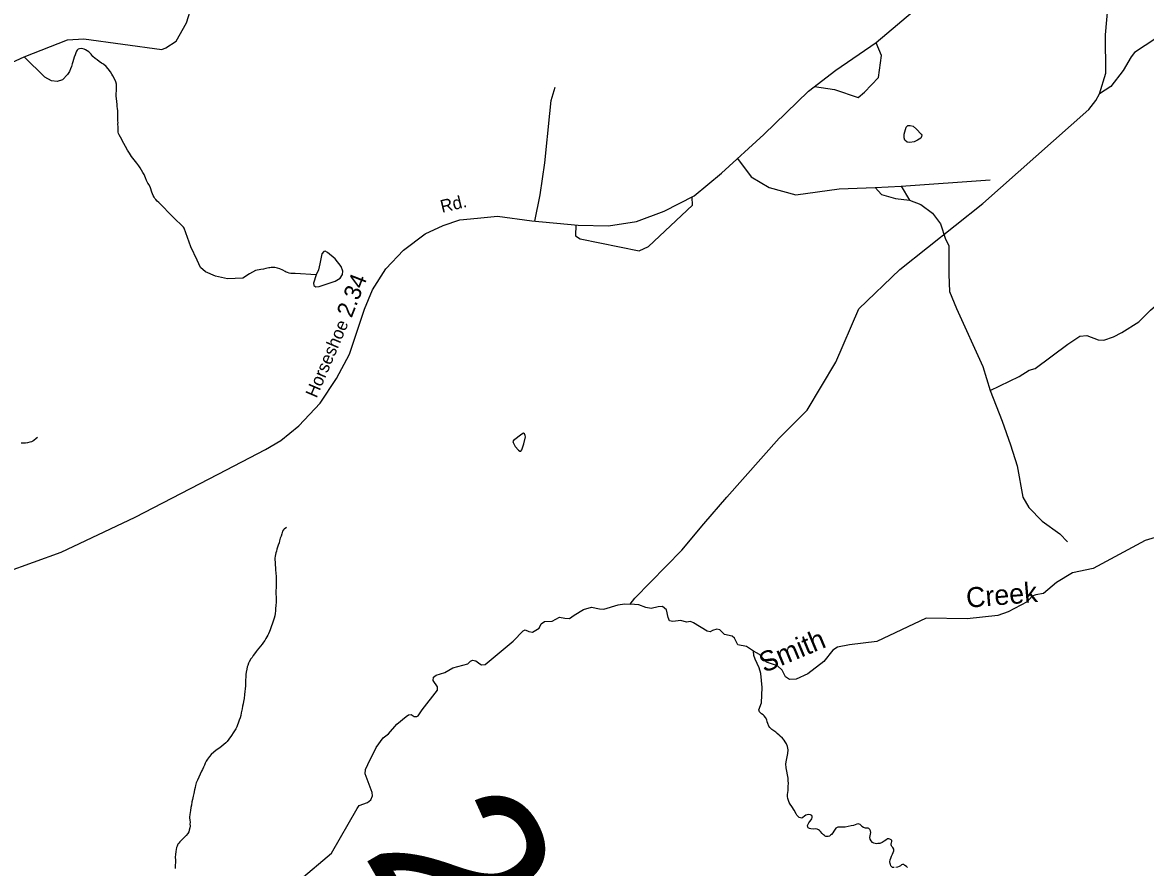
# Model space of a CAD drawing. Extents: x 2056842 to 2160602, y 826753 to 1016856.
# Drawn here: x 2117511 to 2125925, y 851982 to 858312 of the extents above; entities that cross this region are included whole.
import ezdxf

# ---------------------------------------------------------------- set-up
doc = ezdxf.new("R2010")
doc.units = 0
for name, color, linetype in [('Exist Hydrographic Creek Single Shore', 7, 'Continuous'), ('Exist Hydrographic Creek Single Shore Label', 7, 'Continuous'), ('Exist Hydrographic Misc Water Feature', 7, 'Continuous'), ('Exist Road Non-System Type 51', 7, 'Continuous'), ('Exist Road Secondary Mileage Hundredths English Label', 7, 'Continuous'), ('Exist Road Secondary Structure Standard Bridge Number Label', 7, 'Continuous'), ('Exist Road Secondary Type 51 Attributed', 7, 'Continuous'), ('Exist Road Secondary Type 51 Label', 7, 'Continuous')]:
    doc.layers.add(name, color=color, linetype=linetype)

msp = doc.modelspace()

# ---------------------------------------------------------------- linework, layer by layer
at = {"layer": 'Exist Hydrographic Creek Single Shore'}
for points in [[(2125996.9, 854454.5), (2125922.8, 854430.6), (2125532.3, 854220.8), (2125377.8, 854188.1), (2125258.6, 854116.5), (2125159.4, 854034.9), (2125101.6, 854024.8), (2125075.2, 854013.5), (2125038.8, 853972), (2124894.4, 853896.7), (2124817.8, 853870.3), (2124589.3, 853845.1), (2124281.6, 853850.2), (2123912.5, 853674.3), (2123707.8, 853650.4), (2123616.1, 853632.8), (2123581, 853608.9), (2123515.7, 853524.8), (2123395.1, 853433), (2123308.5, 853391.6), (2123258.2, 853390.3), (2123228.1, 853410.4), (2123201.7, 853459.4), (2123167.8, 853493.3), (2123086.2, 853519.7), (2123032.2, 853577.5), (2122987, 853601.4), (2122935.5, 853636.6), (2122870.2, 853649.1), (2122846.4, 853700.7), (2122828.8, 853715.7), (2122771, 853727), (2122735.9, 853763.5), (2122712, 853767.2), (2122680.6, 853758.5), (2122663.1, 853747.1), (2122640.5, 853752.2), (2122538.7, 853815), (2122516.1, 853823.8), (2122486, 853818.8), (2122443.3, 853832.6), (2122383, 853823.8), (2122359.2, 853830.1), (2122349.1, 853853.9), (2122336.6, 853911.7), (2122306.4, 853936.9), (2122272.5, 853935.6), (2122221.1, 853923), (2122182.1, 853929.3), (2122129.4, 853950.7), (2122064.1, 853954.5)], [(2119585.4, 851883.9), (2119825.2, 852089.9), (2120018.6, 852422.9), (2120034.9, 852445.5), (2120096.4, 852469.4), (2120121.6, 852488.2), (2120134.1, 852518.4), (2120131.6, 852544.7), (2120078.9, 852683), (2120081.4, 852716.9), (2120097.7, 852753.3), (2120161.7, 852880.2), (2120213.2, 852954.3), (2120252.2, 852984.5), (2120314.9, 853056.1), (2120386.5, 853113.9), (2120402.8, 853126.5), (2120422.9, 853129), (2120446.8, 853113.9), (2120465.6, 853112.7), (2120476.9, 853118.9), (2120506.8, 853163.3), (2120621.3, 853309.9), (2120620.1, 853335), (2120588.7, 853384), (2120591.2, 853406.7), (2120610, 853421.7), (2120676.6, 853443.1), (2120734.3, 853478.3), (2120847.3, 853508.4), (2120867.4, 853528.5), (2120883.8, 853536.1), (2120907.6, 853531), (2120937.8, 853507.2), (2120950.3, 853500.9), (2120977.9, 853503.4), (2121187.6, 853678), (2121261.7, 853755.9), (2121278, 853762.2), (2121305.7, 853749.7), (2121333.3, 853745.9), (2121382.3, 853774.8), (2121396.1, 853806.2), (2121421.2, 853825), (2121480.2, 853827.6), (2121534.2, 853857.7), (2121574.4, 853850.2), (2121608.3, 853846.4), (2121643.4, 853871.5), (2121715, 853915.5), (2121775.3, 853931.8), (2121833.1, 853920.5), (2121867, 853918), (2121974.9, 853949.4), (2122021.4, 853957), (2122064.1, 853954.5)], [(2123339.3, 852353.4), (2123331.1, 852357.5), (2123325, 852362.1), (2123319.2, 852367.8), (2123313.3, 852375.2), (2123306.7, 852385.1), (2123292.8, 852411.1), (2123274.5, 852439.1), (2123263.7, 852455.7), (2123256.1, 852469.1), (2123250.1, 852483.4), (2123244.2, 852498.9), (2123242.6, 852512.9), (2123243.6, 852529.4), (2123245.8, 852544.9), (2123246.5, 852559.4), (2123247.1, 852572.7), (2123248.1, 852591.6), (2123249.3, 852611.3), (2123248.5, 852635), (2123246.5, 852650.7), (2123242.6, 852675.3), (2123236.4, 852702.5), (2123231.9, 852728.8), (2123230.9, 852758.1), (2123235.6, 852787.1), (2123240.5, 852811.5), (2123245.2, 852836.7), (2123246.7, 852863.3), (2123242.8, 852888.6), (2123234.8, 852909.3), (2123226.2, 852922.3), (2123216.3, 852936.9), (2123203.8, 852950.9), (2123188.2, 852966.7), (2123180, 852974.4), (2123165.5, 852986.3), (2123154, 852996.2), (2123139.6, 853006.5), (2123125.7, 853015.5), (2123111.1, 853029.8), (2123103.3, 853041.6), (2123095.3, 853059.8), (2123091.2, 853073.9), (2123086.7, 853087.1), (2123078.7, 853105.4), (2123068.7, 853119.4), (2123059.6, 853126.9), (2123048.6, 853133.5), (2123032.4, 853148.9), (2123026.6, 853162.8), (2123047.3, 853214.4), (2123053.6, 853330), (2123043.5, 853434.3), (2123031, 853477), (2122999.6, 853543.6), (2122989.5, 853571.2), (2122987, 853601.4)], [(2124012.9, 852003.9), (2124010.7, 852013.2), (2124010.1, 852025.4), (2124011.5, 852039.4), (2124015.6, 852053), (2124021.3, 852067.9), (2124029.1, 852081.8), (2124034.9, 852095.5), (2124039.4, 852107.4), (2124039, 852120.1), (2124032.4, 852131.6), (2124024.4, 852140.1), (2124021.1, 852145.1), (2124018.7, 852151.5), (2124017.9, 852156.5), (2124018.3, 852161.3), (2124020.5, 852167.1), (2124023.4, 852176.8), (2124023, 852184.2), (2124020.3, 852189.4), (2124010.3, 852195), (2124001, 852196.4), (2123992, 852195.7), (2123978.3, 852186.9), (2123967.2, 852178.8), (2123952.4, 852169.3), (2123934.4, 852163.1), (2123918.8, 852161), (2123909.2, 852159.6), (2123898.7, 852160.8), (2123889.9, 852164.1), (2123880.3, 852170.1), (2123868.4, 852182.4), (2123862.2, 852194.3), (2123860, 852206.4), (2123862.4, 852220.2), (2123865.9, 852244.1), (2123864.5, 852256.4), (2123859.8, 852266.5), (2123851.8, 852273.8), (2123847.7, 852275.6), (2123827.8, 852277.8), (2123811.8, 852281.5), (2123799.5, 852289.8), (2123795.6, 852294.1), (2123787.4, 852303), (2123779.6, 852307.4), (2123771.4, 852309.1), (2123761.5, 852306.9), (2123749.6, 852301.4), (2123735.7, 852296.6), (2123719.3, 852293), (2123697.8, 852288.6), (2123675.6, 852285), (2123657.2, 852284.6), (2123636.3, 852284.1), (2123619.9, 852284.6), (2123609.8, 852280.4), (2123603.4, 852275.7), (2123599.3, 852269.4), (2123594.2, 852261.3), (2123589.9, 852253.8), (2123582.1, 852242), (2123572.5, 852229.7), (2123565.3, 852223.4), (2123556.5, 852217.9), (2123546.9, 852213.7), (2123538.6, 852213.3), (2123530.7, 852214.1), (2123524.5, 852217.4), (2123518.6, 852220.8), (2123512, 852226.7), (2123502.2, 852237.1), (2123490.1, 852251.1), (2123483.3, 852258.6), (2123474.3, 852265.2), (2123465, 852269.5), (2123451.7, 852270.6), (2123434.7, 852270.4), (2123417.3, 852270.6), (2123406.8, 852274.2), (2123397.8, 852278.4), (2123394.1, 852284.3), (2123393.5, 852296.5), (2123396.5, 852307), (2123401.5, 852316), (2123409.7, 852326.5), (2123419.7, 852338.4), (2123424.2, 852345.8), (2123427.1, 852355.5), (2123427.3, 852364), (2123425.1, 852370.4), (2123415, 852376.4), (2123402.7, 852379.9), (2123391, 852377.7), (2123381, 852373.9), (2123369.9, 852366.6), (2123356.8, 852356.5), (2123349.4, 852352.3), (2123339.3, 852353.4)], [(2124041.4, 851981.3), (2124030.2, 851983.1), (2124022, 851989.2), (2124016.2, 851995.7), (2124012.9, 852003.9)], [(2124142.1, 851981.1), (2124133.9, 851988.4), (2124122, 851998.3), (2124112.8, 852003.8), (2124103.8, 852003.9), (2124096.6, 852001.4), (2124088, 851995.8), (2124077.9, 851989.6), (2124066, 851984.1), (2124055, 851980.9)]]:
    msp.add_lwpolyline(points, dxfattribs=at)
at = {"layer": 'Exist Hydrographic Misc Water Feature'}
for points in [[(2122064.1, 853954.5), (2122098, 853999.7), (2122452.1, 854360.3), (2122616.6, 854557.5), (2122788.6, 854757.3), (2123180.7, 855198.1), (2123388.8, 855407.2), (2123603.7, 855766.8), (2123776.7, 856166.8), (2124083.7, 856462.4), (2124706.7, 856954.8), (2125500.9, 857660.9), (2125552.4, 857727.5), (2125578.7, 857776.5), (2125626.7, 857933.2), (2125625.7, 858218.7), (2125647.8, 858471.3), (2125634, 858952.5), (2125647.8, 859102)], [(2117222.2, 857915.9), (2117523.2, 858055), (2117847.5, 858181), (2117970.6, 858189.8), (2118555.7, 858109.4), (2118585.9, 858121.9), (2118662.5, 858172.2), (2118739.1, 858309.1), (2118766.7, 858397.1), (2118778, 858513.9), (2118799.3, 858551.6), (2118855.8, 858585.5), (2118929.9, 858603.1), (2119020.3, 858606.9), (2119282.8, 858594.3), (2119355.6, 858610.7), (2119458.6, 858671), (2119594.2, 858796.6), (2119657.9, 858856.9), (2119845.3, 858937.3), (2119940.7, 858957.4), (2120205.7, 858970)], [(2126000.9, 858190.8), (2125842.4, 858086.8), (2125816.1, 858055.4), (2125757.1, 857952.4), (2125665.4, 857833), (2125578.7, 857776.5)], [(2118313.1, 857331.6), (2118297.7, 857355), (2118282.8, 857381.7), (2118270.5, 857405.8), (2118246.3, 857453.7), (2118236, 857471.1), (2118230.9, 857481.2), (2118228.6, 857490.9), (2118227.6, 857503.2), (2118227.6, 857517.4), (2118227.2, 857531.2), (2118226.8, 857549.1), (2118227.2, 857563.3), (2118227, 857573.1), (2118226.6, 857601.1), (2118226.6, 857611.7), (2118226.6, 857628.7), (2118225.5, 857648.7), (2118224.5, 857667.6), (2118221.9, 857683), (2118219.6, 857697.1), (2118215.1, 857741.6), (2118214.3, 857758.8), (2118212.8, 857776.8), (2118214.7, 857802.9), (2118216.5, 857829.1), (2118215.1, 857848.8), (2118210.2, 857867), (2118202.2, 857885.2), (2118188, 857912.5), (2118181.9, 857925.2), (2118171.8, 857940.9), (2118153.8, 857964.8), (2118137.6, 857982.6), (2118117.3, 857998.7), (2118103.1, 858007.7), (2118086.7, 858019.5), (2118070.9, 858031.7), (2118056.8, 858041.5), (2118038.7, 858057.7), (2118030.7, 858066.2), (2118024.8, 858073.6), (2118018, 858081.1), (2118007.8, 858091.1), (2117996.1, 858100.2), (2117982.6, 858108), (2117972.5, 858112.3), (2117964.1, 858114.8), (2117950, 858116.9), (2117938.7, 858115.4), (2117928.6, 858110.8), (2117921.5, 858104.2), (2117916.9, 858097.2), (2117910.6, 858084.8), (2117905.3, 858070.2), (2117898.7, 858050.8), (2117894.2, 858034.5), (2117889.1, 858016.6), (2117884.3, 858001.1), (2117878.2, 857981.3), (2117871.8, 857964.4), (2117863.8, 857943.8), (2117849.1, 857921.3), (2117812.4, 857883.2), (2117770.9, 857870.6), (2117728.2, 857874.4), (2117678, 857903.3), (2117523.2, 858055)], [(2124209.4, 857511.7), (2124243.4, 857475.9), (2124248.6, 857467.2), (2124246.8, 857458.5), (2124240.7, 857445.4), (2124215.5, 857429.8), (2124190.2, 857417.6), (2124159.8, 857412.3), (2124138.9, 857415), (2124122.3, 857429.8), (2124115.4, 857447.2), (2124117.1, 857475.9), (2124131, 857527.3), (2124145, 857540.4), (2124162.4, 857541.3), (2124184.1, 857536.1), (2124209.4, 857511.7)], [(2119712.2, 856420.7), (2119554.3, 856431.1), (2119544.6, 856431.3), (2119535.2, 856431.6), (2119522.3, 856432.3), (2119508.1, 856434.4), (2119497.7, 856438.1), (2119486, 856442.3), (2119478.2, 856446.7), (2119462, 856455.6), (2119440.3, 856466.2), (2119422.2, 856472.2), (2119412.4, 856474.9), (2119401.9, 856475.3), (2119385.7, 856475.3), (2119374, 856475.8), (2119364, 856474.9), (2119356.2, 856473.7), (2119335.5, 856469.1), (2119316, 856464.8), (2119298, 856461), (2119256.1, 856452.7), (2119212.4, 856429.5), (2119162.2, 856395.6), (2119046.7, 856391.8), (2118956.3, 856410.7), (2118882.2, 856443.4), (2118845.8, 856477.3), (2118820.7, 856531.3), (2118771.7, 856631.8), (2118721.8, 856769.8), (2118716.6, 856779.5), (2118639.9, 856854.2), (2118532.3, 856964.1), (2118520.8, 856973.9), (2118510, 856985.7), (2118503.6, 856994), (2118497.2, 857003.9), (2118491.5, 857015.6), (2118481.5, 857039.5), (2118469.4, 857073.4), (2118459.3, 857094.8), (2118451.1, 857109), (2118440.6, 857128.8), (2118432.6, 857148.8), (2118422.2, 857173.1), (2118414.2, 857188.5), (2118393.9, 857222.8), (2118383.8, 857238.5), (2118367.9, 857258.4), (2118349, 857282.7), (2118329.1, 857308.5), (2118313.1, 857331.6)], [(2119712.2, 856420.7), (2119690.9, 856359.2), (2119693.4, 856341.6), (2119708.4, 856332.8), (2119733.5, 856335.3), (2119854.1, 856374.3), (2119890.5, 856396.9), (2119909.3, 856424.5), (2119910.6, 856449.6), (2119899.3, 856484.8), (2119852.8, 856540.1), (2119796.3, 856589.1), (2119780, 856597.9), (2119768.7, 856596.6), (2119754.9, 856579.1), (2119739.8, 856504.9), (2119728.5, 856458.4), (2119712.2, 856420.7)], [(2121201.9, 855136.5), (2121226.2, 855107), (2121237.3, 855100.4), (2121244.7, 855100.4), (2121253.5, 855110.7), (2121268.2, 855156.4), (2121280, 855207.3), (2121277.8, 855218.4), (2121271.2, 855231.6), (2121263.8, 855234.6), (2121251.3, 855228.7), (2121189.4, 855180.8), (2121185, 855172.7), (2121187.2, 855165.3), (2121201.9, 855136.5)], [(2117623.7, 855203.5), (2117614.1, 855195.7), (2117596, 855179.4), (2117588, 855175.7), (2117578, 855171.5), (2117566.3, 855167.2), (2117550.3, 855163.1), (2117534.3, 855161.1), (2117518.5, 855160.6), (2117502.3, 855161.1)], [(2119488.3, 854528.4), (2119472.7, 854516.6), (2119466.1, 854511), (2119460.6, 854500.5), (2119454.8, 854480.7), (2119448.7, 854464.6), (2119442.9, 854448.4), (2119437, 854430.2), (2119433.5, 854414.1), (2119427.6, 854396), (2119423, 854381.6), (2119417.9, 854366.2), (2119413.8, 854352.2), (2119410.1, 854339.8), (2119406, 854326.2), (2119404, 854313.9), (2119402.3, 854298.3), (2119402.7, 854288.1), (2119405, 854266.3), (2119405, 854245.6), (2119406, 854228.4), (2119407.3, 854210.4), (2119409.5, 854188.1), (2119411.6, 854160.2), (2119411.8, 854136.3), (2119412.2, 854104.5), (2119410.7, 854076), (2119408.7, 854056), (2119408.7, 854028.3), (2119410.7, 854010.2), (2119411.2, 853992.3), (2119411.2, 853965.9), (2119409.3, 853947.9), (2119407.9, 853918.5), (2119406, 853904.2), (2119403.4, 853883.9), (2119401.1, 853867.6), (2119396, 853849.7), (2119392.3, 853834.9), (2119386.8, 853819.5), (2119382.7, 853805.5), (2119377.9, 853792), (2119372.2, 853776.2), (2119367.1, 853763.2), (2119361.5, 853749.5), (2119353.3, 853731.6), (2119349.6, 853721.6), (2119342.5, 853708.9), (2119335.3, 853696.6), (2119325.9, 853683), (2119315.8, 853669.1), (2119306.4, 853655.6), (2119294.5, 853641.1), (2119282, 853624.7), (2119270.5, 853611.1), (2119262.3, 853600.6), (2119250.8, 853582.8), (2119240.8, 853570.6), (2119231.1, 853556.2), (2119222.7, 853544.1), (2119209.4, 853522.2), (2119205.3, 853513.8), (2119199.3, 853496.1), (2119195.2, 853484.1), (2119192.4, 853468.3), (2119187.6, 853446.3), (2119185.8, 853427.5), (2119184.2, 853412), (2119182.5, 853381.8), (2119182.9, 853365.9), (2119181.1, 853342.2), (2119179, 853320.2), (2119177.4, 853299.8), (2119175.3, 853277.7), (2119171.9, 853248.3), (2119168.2, 853226.1), (2119164.3, 853208), (2119160.4, 853190.3), (2119156.7, 853169.8), (2119150.7, 853139.5), (2119146.8, 853121.4), (2119141.3, 853103.6), (2119135.4, 853085.8), (2119127.6, 853063.9), (2119123.3, 853051.5), (2119117.1, 853035.4), (2119109.7, 853021.5), (2119100.3, 853005.1), (2119089.8, 852991.3), (2119076.3, 852971.4), (2119057, 852942.3), (2119044.3, 852926.8), (2119034.1, 852916.6), (2119019.1, 852902.6), (2119005.2, 852890.9), (2118990.2, 852879.4), (2118977.5, 852870), (2118960.7, 852857.9), (2118945.5, 852846), (2118925.8, 852827.5)], [(2118925.8, 852827.5), (2118913.7, 852813.9), (2118898.1, 852793.5), (2118886.4, 852777.4), (2118879.9, 852763), (2118874.5, 852749.2), (2118868.6, 852734.3), (2118860.6, 852717.2), (2118853.2, 852702.9), (2118843.2, 852680.9), (2118833.5, 852658.9), (2118823.1, 852636.9), (2118813.8, 852615.1), (2118807.5, 852597), (2118804, 852580.6), (2118799.9, 852564.5), (2118793.9, 852536.6), (2118789.6, 852515.4), (2118784.5, 852492.6), (2118781.2, 852472.8), (2118777.1, 852449.9), (2118773.4, 852430.6), (2118769.8, 852408.4), (2118767.5, 852394.5), (2118765.4, 852378.2), (2118763.8, 852360.2), (2118763.8, 852350.5), (2118764.4, 852340.3), (2118766.5, 852319.6), (2118766.1, 852310), (2118766.5, 852292.1), (2118765, 852278.1), (2118760.7, 852262.5), (2118757, 852250.5), (2118749, 852235.8), (2118736.9, 852221.9), (2118731.2, 852215.4), (2118727.1, 852211.6), (2118715.4, 852199.6), (2118709.5, 852194), (2118699.4, 852183.3), (2118689.4, 852173.9), (2118682.2, 852165.6), (2118675.8, 852156.1), (2118669.9, 852143.1), (2118665, 852130.9), (2118662.1, 852116.7), (2118660.3, 852102.9), (2118658.4, 852079.2), (2118656.4, 852059.6), (2118657, 852037.6), (2118656.8, 852021), (2118655.3, 851997.3), (2118655.7, 851973.7)]]:
    msp.add_lwpolyline(points, dxfattribs=at)
at = {"layer": 'Exist Road Non-System Type 51'}
for p, q in [((2123898.7, 857076.5), (2124092.9, 857085.9)), ((2124092.9, 857085.9), (2124761.7, 857133.7)), ((2124092.9, 857085.9), (2124155.2, 856981.9))]:
    msp.add_line(p, q, dxfattribs=at)
for points in [[(2123443.8, 857831), (2123595.4, 857810.2), (2123772, 857749.9), (2123819.8, 857789.4), (2123923.6, 857899.6), (2123946.4, 858063.8), (2123907.5, 858160.5)], [(2121350.8, 856823.1), (2121390.7, 857021.4), (2121423.9, 857260.5), (2121462.3, 857629.4), (2121472.7, 857727.1), (2121501.8, 857826.8)], [(2122867.9, 857292.7), (2122969.2, 857156.5), (2123104.2, 857075.5), (2123305.7, 857021.4), (2123630.7, 857066.1), (2123898.7, 857076.5)], [(2123898.7, 857076.5), (2123947.5, 857023.5), (2124051.3, 856994.4), (2124155.2, 856981.9)], [(2121655.9, 856795.5), (2121654.5, 856713.8), (2121689.8, 856691), (2122130.1, 856601.6), (2122200.7, 856632.8), (2122531, 856942.5), (2122528.8, 857002)], [(2124155.2, 856981.9), (2124240.3, 856948.7), (2124327.6, 856882.2), (2124387.8, 856803.2), (2124427.3, 856688.9), (2124450.1, 856641.1), (2124452.2, 856424.9), (2124455.3, 856297.1), (2124509.3, 856170.3), (2124704.6, 855733.8), (2124759.6, 855554.1)], [(2124759.6, 855554.1), (2124977.7, 855660.1), (2125052.5, 855707.9), (2125098.2, 855720.3), (2125343.2, 855901.2), (2125432.5, 855961.4), (2125484.5, 855967.7), (2125569.6, 855934.4), (2125613.2, 855932.3), (2125685.9, 855957.3), (2125748.3, 855990.5), (2125873.9, 856068.5), (2125961.1, 856155.8), (2126110.7, 856286.7), (2126191.7, 856292.9), (2126285.2, 856286.7), (2126424.3, 856303.3)], [(2124759.6, 855554.1), (2124851, 855325.4), (2124913.3, 855148.8), (2124962.1, 854989.8), (2125005.7, 854757), (2125049.3, 854678), (2125151.1, 854576.1), (2125282, 854482.6), (2125340.1, 854422.3)]]:
    msp.add_lwpolyline(points, dxfattribs=at)
at = {"layer": 'Exist Road Secondary Type 51 Attributed'}
msp.add_lwpolyline([(2117387.1, 854193.3), (2117802.3, 854344.5), (2118355.3, 854606.9), (2118977.7, 854929.2), (2119332.1, 855112.7), (2119448, 855181.2), (2119581, 855291.5), (2119742.5, 855460.7), (2119864.1, 855645.2), (2119960.1, 855826.8), (2120074.1, 856163.4), (2120134, 856308.8), (2120234.7, 856466.7), (2120365.8, 856607.4), (2120529.2, 856729.1), (2120663.2, 856790.9), (2120788.6, 856832.7), (2120919.7, 856846), (2121069.9, 856861.2), (2121328.3, 856825.1), (2121675.1, 856793.7), (2121901.2, 856788), (2122110.3, 856822.2), (2122319.3, 856898.3), (2122542.6, 857013.4), (2122747.8, 857182.6), (2123065.1, 857473.5), (2123400.5, 857797.7), (2123603.9, 857953.7), (2123907.9, 858160.9), (2124258.5, 858458.5)], dxfattribs=at)

# ---------------------------------------------------------------- texts
at = {"layer": 'Exist Hydrographic Creek Single Shore Label'}
for s, rotation, p in [('Creek', 4.79218, (2124586.7, 853927.1)), ('Smith', 22.60448, (2123068.5, 853438.7))]:
    msp.add_text(s, height=150, rotation=rotation, dxfattribs=at).set_placement(p)
at = {"layer": 'Exist Road Secondary Mileage Hundredths English Label'}
msp.add_text('2.34', height=125, rotation=68.64737, dxfattribs=at).set_placement((2119976.8, 856093.8))
at = {"layer": 'Exist Road Secondary Structure Standard Bridge Number Label'}
msp.add_text('25', height=1230.31, rotation=300, dxfattribs=at).set_placement((2120053.6, 852100))
at = {"layer": 'Exist Road Secondary Type 51 Label'}
for s, rotation, p in [('Rd.', 13.1836, (2120654.1, 856885.8)), ('Horseshoe', 66.85625, (2119714.4, 855493.6))]:
    msp.add_text(s, height=95, rotation=rotation, dxfattribs=at).set_placement(p)

doc.saveas('drawing.dxf')
